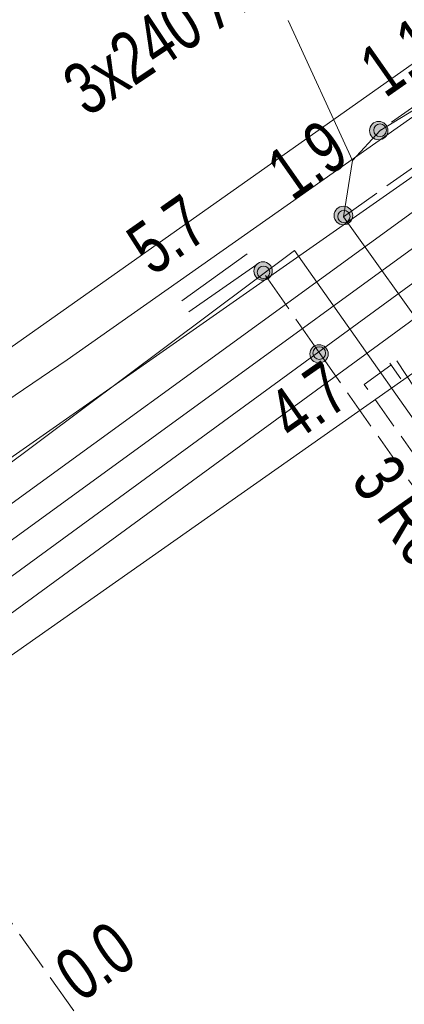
# Model space of a CAD drawing. Header units: metres. Extents: x -740 to 758, y -633 to 854.
# Tile 702 of 1056: x 219.42 to 223.34, y -78.85 to -68.82. Entities that reach past the tile are written whole.
import ezdxf

# ---------------------------------------------------------------- set-up
doc = ezdxf.new("R2010")
doc.units = ezdxf.units.M
doc.header["$MEASUREMENT"] = 0
for name, pattern in [('333_125', [0.4576, 0.3328, -0.1248]), ('333_333', [0.6656, 0.3328, -0.3328]), ('416_125', [0.5408, 0.416, -0.1248])]:
    doc.linetypes.add(name, pattern=pattern)
for name, color, linetype in [('Gas.LOVION', 7, 'Continuous'), ('Grundkarte.LOVION', 7, 'Continuous'), ('Strom.LOVION', 7, 'Continuous'), ('StromBemass.LOVION', 7, 'Continuous'), ('Wasser.LOVION', 7, 'Continuous')]:
    doc.layers.add(name, color=color, linetype=linetype)
doc.styles.add('ERSTELLTER_STIL_1', font='arial.ttf')

msp = doc.modelspace()

# ---------------------------------------------------------------- hatches: boundary and pattern name
at = {"layer": 'StromBemass.LOVION', "linetype": 'Continuous', "lineweight": 13}
for points in [[(223.149, -70.011), (223.156, -70.002), (223.161, -69.992), (223.165, -69.981), (223.168, -69.969), (223.17, -69.958), (223.17, -69.946), (223.168, -69.935), (223.165, -69.923), (223.161, -69.912), (223.155, -69.902), (223.148, -69.893), (223.14, -69.884), (223.131, -69.877), (223.121, -69.871), (223.111, -69.866), (223.1, -69.862), (223.088, -69.86), (223.077, -69.859), (223.065, -69.86), (223.053, -69.862), (223.042, -69.866), (223.032, -69.871), (223.022, -69.877), (223.013, -69.885), (223.005, -69.893), (222.998, -69.903), (222.992, -69.913), (222.988, -69.924), (222.985, -69.935), (222.984, -69.947), (222.984, -69.958), (222.985, -69.97), (222.988, -69.981), (222.993, -69.992), (222.998, -70.002), (223.005, -70.012), (223.013, -70.02), (223.022, -70.028), (223.032, -70.034), (223.043, -70.039), (223.054, -70.043), (223.065, -70.045), (223.077, -70.045), (223.089, -70.045), (223.1, -70.042), (223.111, -70.039), (223.122, -70.034), (223.132, -70.027), (223.141, -70.02)], [(223.14, -69.99), (223.145, -69.984), (223.149, -69.976), (223.152, -69.969), (223.154, -69.961), (223.155, -69.953), (223.155, -69.945), (223.154, -69.937), (223.152, -69.929), (223.149, -69.921), (223.145, -69.914), (223.14, -69.908), (223.135, -69.902), (223.128, -69.896), (223.121, -69.892), (223.114, -69.889), (223.106, -69.886), (223.098, -69.885), (223.09, -69.884), (223.082, -69.885), (223.074, -69.886), (223.066, -69.889), (223.059, -69.892), (223.052, -69.897), (223.046, -69.902), (223.04, -69.908), (223.036, -69.914), (223.032, -69.922), (223.029, -69.929), (223.027, -69.937), (223.026, -69.945), (223.026, -69.953), (223.027, -69.961), (223.029, -69.969), (223.032, -69.977), (223.036, -69.984), (223.041, -69.99), (223.046, -69.996), (223.053, -70.002), (223.059, -70.006), (223.067, -70.009), (223.075, -70.012), (223.083, -70.013), (223.091, -70.014), (223.099, -70.013), (223.107, -70.012), (223.114, -70.009), (223.122, -70.006), (223.129, -70.001), (223.135, -69.996)], [(222.79, -70.878), (222.797, -70.868), (222.803, -70.858), (222.807, -70.846), (222.81, -70.835), (222.811, -70.823), (222.811, -70.811), (222.81, -70.799), (222.807, -70.788), (222.802, -70.777), (222.797, -70.766), (222.79, -70.757), (222.782, -70.748), (222.772, -70.741), (222.762, -70.734), (222.751, -70.729), (222.74, -70.726), (222.728, -70.723), (222.717, -70.723), (222.705, -70.723), (222.693, -70.726), (222.682, -70.729), (222.671, -70.735), (222.661, -70.741), (222.652, -70.749), (222.644, -70.757), (222.637, -70.767), (222.631, -70.777), (222.627, -70.788), (222.624, -70.8), (222.622, -70.812), (222.622, -70.824), (222.624, -70.836), (222.627, -70.847), (222.631, -70.858), (222.637, -70.869), (222.644, -70.878), (222.652, -70.887), (222.661, -70.894), (222.671, -70.901), (222.682, -70.906), (222.694, -70.909), (222.705, -70.912), (222.717, -70.912), (222.729, -70.911), (222.741, -70.909), (222.752, -70.905), (222.763, -70.9), (222.773, -70.894), (222.782, -70.886)], [(222.77, -70.866), (222.775, -70.86), (222.779, -70.853), (222.782, -70.845), (222.784, -70.838), (222.785, -70.83), (222.785, -70.822), (222.783, -70.814), (222.782, -70.806), (222.779, -70.799), (222.775, -70.792), (222.77, -70.786), (222.765, -70.78), (222.759, -70.775), (222.752, -70.771), (222.745, -70.768), (222.737, -70.765), (222.729, -70.764), (222.722, -70.763), (222.714, -70.764), (222.706, -70.765), (222.698, -70.768), (222.691, -70.771), (222.685, -70.775), (222.679, -70.78), (222.673, -70.786), (222.669, -70.793), (222.665, -70.8), (222.662, -70.807), (222.66, -70.815), (222.659, -70.822), (222.659, -70.83), (222.66, -70.838), (222.662, -70.846), (222.665, -70.853), (222.669, -70.86), (222.673, -70.866), (222.679, -70.872), (222.685, -70.877), (222.692, -70.881), (222.699, -70.885), (222.706, -70.887), (222.714, -70.888), (222.722, -70.889), (222.73, -70.888), (222.738, -70.887), (222.745, -70.884), (222.752, -70.881), (222.759, -70.877), (222.765, -70.872)], [(221.972, -71.442), (221.979, -71.432), (221.984, -71.422), (221.989, -71.411), (221.991, -71.4), (221.993, -71.388), (221.993, -71.376), (221.991, -71.364), (221.988, -71.353), (221.984, -71.342), (221.978, -71.332), (221.971, -71.322), (221.963, -71.314), (221.954, -71.306), (221.944, -71.3), (221.933, -71.295), (221.922, -71.291), (221.91, -71.289), (221.899, -71.288), (221.887, -71.289), (221.875, -71.291), (221.864, -71.295), (221.853, -71.3), (221.843, -71.306), (221.834, -71.314), (221.826, -71.323), (221.819, -71.332), (221.814, -71.343), (221.809, -71.354), (221.807, -71.365), (221.805, -71.377), (221.805, -71.388), (221.807, -71.4), (221.81, -71.412), (221.814, -71.423), (221.82, -71.433), (221.827, -71.442), (221.835, -71.451), (221.844, -71.459), (221.854, -71.465), (221.865, -71.47), (221.876, -71.473), (221.887, -71.476), (221.899, -71.476), (221.911, -71.476), (221.923, -71.473), (221.934, -71.47), (221.945, -71.465), (221.954, -71.458), (221.964, -71.451)], [(221.952, -71.436), (221.957, -71.429), (221.961, -71.422), (221.964, -71.415), (221.966, -71.407), (221.967, -71.399), (221.967, -71.391), (221.966, -71.383), (221.964, -71.375), (221.961, -71.368), (221.957, -71.361), (221.952, -71.354), (221.947, -71.348), (221.94, -71.343), (221.934, -71.339), (221.926, -71.335), (221.919, -71.333), (221.911, -71.332), (221.903, -71.331), (221.895, -71.332), (221.887, -71.333), (221.879, -71.336), (221.872, -71.339), (221.865, -71.343), (221.859, -71.349), (221.854, -71.354), (221.849, -71.361), (221.845, -71.368), (221.842, -71.375), (221.84, -71.383), (221.839, -71.391), (221.839, -71.399), (221.84, -71.407), (221.842, -71.415), (221.845, -71.422), (221.849, -71.429), (221.854, -71.436), (221.859, -71.442), (221.866, -71.447), (221.872, -71.451), (221.88, -71.454), (221.887, -71.457), (221.895, -71.458), (221.903, -71.459), (221.911, -71.458), (221.919, -71.457), (221.927, -71.454), (221.934, -71.451), (221.941, -71.447), (221.947, -71.441)], [(222.541, -72.285), (222.548, -72.275), (222.554, -72.265), (222.558, -72.254), (222.561, -72.243), (222.562, -72.231), (222.562, -72.22), (222.561, -72.208), (222.558, -72.197), (222.554, -72.186), (222.548, -72.176), (222.541, -72.166), (222.533, -72.158), (222.524, -72.15), (222.514, -72.144), (222.503, -72.139), (222.492, -72.136), (222.481, -72.134), (222.469, -72.133), (222.457, -72.134), (222.446, -72.136), (222.435, -72.139), (222.424, -72.144), (222.415, -72.151), (222.406, -72.158), (222.398, -72.167), (222.391, -72.176), (222.385, -72.187), (222.381, -72.197), (222.378, -72.209), (222.377, -72.22), (222.377, -72.232), (222.378, -72.244), (222.381, -72.255), (222.385, -72.266), (222.391, -72.276), (222.398, -72.285), (222.406, -72.294), (222.415, -72.301), (222.425, -72.308), (222.435, -72.313), (222.447, -72.316), (222.458, -72.318), (222.47, -72.319), (222.481, -72.318), (222.493, -72.316), (222.504, -72.312), (222.515, -72.307), (222.524, -72.301), (222.533, -72.294)], [(222.521, -72.258), (222.526, -72.252), (222.53, -72.245), (222.533, -72.237), (222.535, -72.229), (222.536, -72.221), (222.536, -72.213), (222.535, -72.205), (222.533, -72.197), (222.529, -72.19), (222.526, -72.183), (222.521, -72.176), (222.515, -72.17), (222.509, -72.165), (222.502, -72.161), (222.495, -72.157), (222.487, -72.155), (222.479, -72.153), (222.471, -72.153), (222.463, -72.153), (222.455, -72.155), (222.447, -72.157), (222.44, -72.161), (222.433, -72.165), (222.427, -72.17), (222.421, -72.176), (222.416, -72.183), (222.412, -72.19), (222.409, -72.198), (222.407, -72.205), (222.406, -72.214), (222.407, -72.222), (222.408, -72.23), (222.41, -72.238), (222.413, -72.245), (222.417, -72.252), (222.421, -72.259), (222.427, -72.265), (222.433, -72.27), (222.44, -72.274), (222.447, -72.278), (222.455, -72.28), (222.463, -72.282), (222.471, -72.282), (222.479, -72.282), (222.487, -72.28), (222.495, -72.277), (222.502, -72.274), (222.509, -72.27), (222.515, -72.264)]]:
    msp.add_hatch(color=7, dxfattribs=at).paths.add_polyline_path(points)

# ---------------------------------------------------------------- linework, layer by layer
at = {"layer": 'Gas.LOVION', "color": 5, "linetype": 'Continuous', "lineweight": 18}
msp.add_lwpolyline([(208.187, -65.644), (207.207, -66.346), (206.003, -67.187), (209.374, -71.735), (213.182, -77.584), (231.121, -65.027), (234.872, -62.429), (240.175, -58.63), (244.634, -55.563), (252.668, -49.916), (254.525, -48.508), (255.093, -48.112), (261.165, -43.869), (271.041, -36.962), (271.274, -36.777), (278.041, -31.918), (282.69, -28.686), (295.8, -19.483), (304.857, -13.115)], dxfattribs=at)
at = {"layer": 'Grundkarte.LOVION', "color": 8, "linetype": 'Continuous', "lineweight": 18}
for points in [[(208.701, -79.662), (227.943, -66.077), (245.066, -54.088), (264.452, -40.459), (282.645, -27.626), (300.68, -14.986), (304.104, -12.523)], [(306.193, -14.24), (209.538, -82.181), (194.801, -92.578), (192.336, -94.267), (175.192, -106.347), (166.201, -112.634), (130.053, -138.011), (129.607, -138.291)], [(306.193, -14.24), (209.538, -82.181), (194.801, -92.578), (192.336, -94.267), (175.192, -106.347), (166.201, -112.634), (130.053, -138.011), (129.607, -138.291)], [(243.054, -113.012), (232.627, -120.327), (227.43, -112.825), (226.435, -111.415), (220.428, -102.87), (219.363, -101.348), (213.457, -92.941), (212.424, -91.446), (208.713, -86.134), (209.538, -82.181), (306.193, -14.24)]]:
    msp.add_lwpolyline(points, dxfattribs=at)
at = {"layer": 'Grundkarte.LOVION', "color": 253, "linetype": 'Continuous', "lineweight": 18}
msp.add_lwpolyline([(243.054, -113.012), (232.627, -120.327), (227.43, -112.825), (226.435, -111.415), (220.428, -102.87), (219.363, -101.348), (213.457, -92.941), (212.424, -91.446), (208.713, -86.134), (209.538, -82.181), (306.193, -14.24)], dxfattribs=at)
at = {"layer": 'Strom.LOVION', "color": 7, "linetype": 'Continuous', "lineweight": 13}
msp.add_lwpolyline([(222.81, -70.258), (222.153, -68.83)], dxfattribs=at)
at = {"layer": 'Strom.LOVION', "color": 1, "linetype": 'Continuous', "lineweight": 18}
for points in [[(223.643, -72.128), (222.718, -70.829), (222.81, -70.258), (223.091, -69.95), (223.788, -69.527), (224.387, -69.454), (225.014, -69.215)], [(115.789, -98.071), (116.995, -102.401), (122.841, -121.233), (132.792, -134.743), (143.218, -127.561), (155.069, -118.481), (163.128, -113.097), (165.009, -111.924), (170.586, -108.511), (178.52, -102.593), (190.442, -93.787), (193.354, -91.98), (195.905, -90.874), (204.872, -84.485), (205.72, -83.944), (206.392, -83.257), (206.925, -82.511), (207.825, -81.285), (209.395, -79.964), (214.762, -76.513), (217.193, -74.931), (222.22, -71.173), (225.498, -75.833)]]:
    msp.add_lwpolyline(points, dxfattribs=at)
at = {"layer": 'Strom.LOVION', "color": 150, "linetype": 'Continuous', "lineweight": 18}
for points in [[(227.171, -74.65), (224.113, -70.279), (217.366, -75.18), (214.934, -76.762)], [(226.977, -74.787), (224.091, -70.665), (217.538, -75.429), (214.995, -77.081), (209.567, -80.213), (208.037, -81.486), (207.179, -82.693), (206.633, -83.455), (205.906, -84.177), (205.057, -84.718), (196.12, -91.104), (193.499, -92.262), (190.585, -94.039)], [(207.489, -86.017), (207.387, -85.879), (207.341, -83.741), (208.278, -81.684), (209.739, -80.462), (215.249, -77.263), (217.71, -75.678), (224.041, -71.054), (226.77, -74.94)], [(207.741, -85.874), (207.688, -85.776), (207.639, -83.771), (208.532, -81.866), (209.938, -80.679), (215.421, -77.513), (217.882, -75.927), (224.02, -71.441), (226.564, -75.093)]]:
    msp.add_lwpolyline(points, dxfattribs=at)
at = {"layer": 'Strom.LOVION', "color": 7, "linetype": '333_125', "lineweight": 13}
msp.add_lwpolyline([(224.148, -73.054), (225.914, -75.556), (225.347, -75.951), (222.93, -72.537), (223.261, -72.298), (223.885, -73.242)], close=True, dxfattribs=at)
at = {"layer": 'Strom.LOVION', "color": 9, "linetype": '333_333', "lineweight": 18}
msp.add_lwpolyline([(225.593, -75.75), (223.189, -72.32)], dxfattribs=at)
at = {"layer": 'StromBemass.LOVION', "color": 7, "linetype": '416_125', "lineweight": 13}
for points in [[(222.718, -70.829), (224.266, -69.732), (225.014, -69.215)], [(225.178, -71.047), (225.073, -70.879), (224.266, -69.732), (223.989, -69.316), (223.091, -69.95)], [(223.643, -72.128), (224.584, -71.474), (225.178, -71.047), (227.544, -74.391), (226.921, -74.822), (225.18, -76.056), (222.469, -72.213), (221.902, -71.396)], [(213.121, -76.807), (216.676, -81.882), (220.286, -79.357), (217.167, -74.963)]]:
    msp.add_lwpolyline(points, dxfattribs=at)
at = {"layer": 'StromBemass.LOVION', "color": 7, "linetype": 'Continuous', "lineweight": 13}
for points in [[(221.073, -71.684), (221.736, -71.206)], [(221.143, -71.796), (221.835, -71.314)]]:
    msp.add_lwpolyline(points, dxfattribs=at)
for centre, radius in [((223.077, -69.952), 0.0931), ((223.09, -69.949), 0.0648), ((222.717, -70.817), 0.0948), ((222.722, -70.826), 0.0629), ((221.899, -71.382), 0.094), ((221.903, -71.395), 0.0639), ((222.469, -72.226), 0.0931), ((222.471, -72.217), 0.0647)]:
    msp.add_circle(centre, radius, dxfattribs=at)
at = {"layer": 'Wasser.LOVION', "color": 150, "linetype": 'Continuous', "lineweight": 18}
msp.add_lwpolyline([(234.33, -62.172), (232.286, -63.642), (226.224, -67.841), (219.905, -72.286), (214.057, -76.257), (213.313, -76.803), (212.461, -77.314), (212.003, -77.773), (211.126, -78.317), (205.796, -82.148), (201.051, -85.464), (197.658, -88.087), (198.246, -88.812)], dxfattribs=at)

# ---------------------------------------------------------------- texts
at = {"layer": 'Strom.LOVION', "color": 1, "linetype": 'Continuous', "lineweight": 18, "attachment_point": 7, "style": 'ERSTELLTER_STIL_1'}
for s, insert, char_height, rotation in [('{\\A1;\\W0.72369x;3x240 AL (6.2004)}', (220.197, -69.954), 0.53355, 33.679), ('{\\A1;\\W0.71555x;3 Rohre}', (222.777, -73.521), 0.53357, 305.2428)]:
    msp.add_mtext(s, dxfattribs=dict(at, insert=insert, char_height=char_height, rotation=rotation))
at = {"layer": 'StromBemass.LOVION', "color": 7, "linetype": 'Continuous', "lineweight": 13, "attachment_point": 7, "style": 'ERSTELLTER_STIL_1'}
for s, insert, char_height, rotation in [('{\\A1;\\W0.71558x;1.1}', (223.141, -69.628), 0.53354, 35.0514), ('{\\A1;\\W0.71561x;1.9}', (222.201, -70.685), 0.53356, 35.0498), ('{\\A1;\\W0.71560x;5.7}', (220.776, -71.447), 0.53355, 35.0232), ('{\\A1;\\W0.71561x;4.7}', (222.207, -73.139), 0.53352, 35.0248), ('{\\A1;\\W0.71560x;0.0}', (220.044, -78.845), 0.53354, 35.2381)]:
    msp.add_mtext(s, dxfattribs=dict(at, insert=insert, char_height=char_height, rotation=rotation))

doc.saveas('drawing.dxf')
